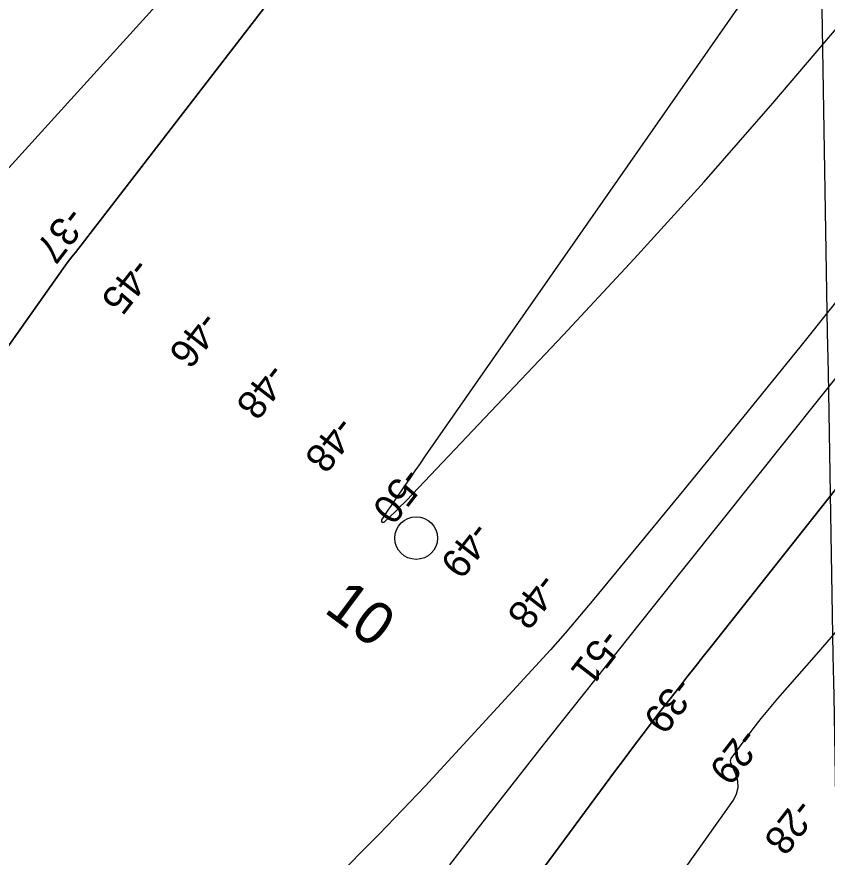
# Model space of a CAD drawing. Extents: x 3905714 to 3926767, y 183354 to 205755.
# Drawn here: x 3919086 to 3920036, y 196842 to 197826 of the extents above; entities that cross this region are included whole.
import ezdxf

# ---------------------------------------------------------------- set-up
doc = ezdxf.new("R2010")
doc.units = 0
for name, color, linetype in [('V-GRID-MAJR', 7, 'Continuous'), ('V-RIVR-IDEN', 7, 'Continuous'), ('V-RIVR-MILE', 7, 'Continuous'), ('V-RIVR-RANG', 7, 'Continuous'), ('V-TOPO-DPTH', 7, 'Continuous'), ('V-TOPO-MAJR', 7, 'Continuous'), ('V-TOPO-MINR', 7, 'Continuous')]:
    doc.layers.add(name, color=color, linetype=linetype)

msp = doc.modelspace()

# ---------------------------------------------------------------- linework, layer by layer
at = {"layer": 'V-GRID-MAJR'}
msp.add_spline([(3920162.98, 190214.61), (3920105.98, 193480.1), (3920000.19, 199540.18), (3919966.26, 201484.22)], degree=3, dxfattribs=at)
at = {"layer": 'V-RIVR-MILE'}
msp.add_circle((3919554.36, 197215.61), 25, dxfattribs=at)
at = {"layer": 'V-TOPO-DPTH'}
for points in [[(3918651.69, 196834.53), (3918680.27, 196877.16), (3918709.1, 196919.62), (3918738.3, 196961.82), (3918767.75, 197003.86), (3919145.58, 197538.31), (3919148.2, 197541.86), (3919150.98, 197545.29), (3919152.41, 197546.97), (3919155.31, 197550.29), (3919768.56, 198345.67)], [(3918651.69, 196834.53), (3918680.27, 196877.16), (3918709.1, 196919.62), (3918738.3, 196961.82), (3918767.75, 197003.86), (3919145.58, 197538.31), (3919148.2, 197541.86), (3919150.98, 197545.29), (3919152.41, 197546.97), (3919155.31, 197550.29), (3919768.56, 198345.67)], [(3919502.14, 198118.14), (3919038.46, 197607.31), (3919036.68, 197606.84), (3919035.18, 197605.78), (3919033.87, 197604.31), (3918771.61, 197171.41), (3918731.54, 197106.66), (3918690.65, 197042.44), (3918648.54, 196979.01), (3918605.63, 196916.11), (3918521.68, 196795.56)], [(3920454.71, 197789.47), (3919900.28, 197088.98), (3919890.69, 197076.83), (3919881.13, 197064.68), (3919871.59, 197052.5), (3919862.08, 197040.3), (3919846.16, 197019.85), (3919844.62, 197017.87), (3919843.09, 197015.88), (3919841.55, 197013.89), (3919840.03, 197011.89), (3919820.46, 196986.3), (3919809.19, 196971.47), (3919797.97, 196956.61), (3919786.83, 196941.69), (3919775.73, 196926.74), (3919307.06, 196291.8)], [(3920454.71, 197789.47), (3919900.28, 197088.98), (3919890.69, 197076.83), (3919881.13, 197064.68), (3919871.59, 197052.5), (3919862.08, 197040.3), (3919846.16, 197019.85), (3919844.62, 197017.87), (3919843.09, 197015.88), (3919841.55, 197013.89), (3919840.03, 197011.89), (3919820.46, 196986.3), (3919809.19, 196971.47), (3919797.97, 196956.61), (3919786.83, 196941.69), (3919775.73, 196926.74), (3919307.06, 196291.8)], [(3919834.26, 196779.07), (3919926.1, 196908.46), (3919929.67, 196915.76), (3919931.62, 196923.22), (3919931.17, 196930.92), (3919929.1, 196938.78), (3919923.12, 196952.19), (3919922.72, 196954.71), (3919923.05, 196955.92), (3919923.64, 196957.1), (3919940.05, 196979.61), (3919949.26, 196991.9), (3919958.67, 197004.02), (3919968.39, 197015.89), (3919978.32, 197027.59), (3920023.4, 197079.35), (3920056.08, 197116.77)], [(3919834.26, 196779.07), (3919926.1, 196908.46), (3919929.67, 196915.76), (3919931.62, 196923.22), (3919931.17, 196930.92), (3919929.1, 196938.78), (3919923.12, 196952.19), (3919922.72, 196954.71), (3919923.05, 196955.92), (3919923.64, 196957.1), (3919940.05, 196979.61), (3919949.26, 196991.9), (3919958.67, 197004.02), (3919968.39, 197015.89), (3919978.32, 197027.59), (3920023.4, 197079.35), (3920056.08, 197116.77)]]:
    msp.add_lwpolyline(points, dxfattribs=at)
at = {"layer": 'V-TOPO-MAJR'}
for points in [[(3920062.63, 198025.6), (3919564.98, 197311.84), (3919558.91, 197303.1), (3919552.85, 197294.36), (3919546.81, 197285.6), (3919540.79, 197276.83), (3919531, 197262.53), (3919529.88, 197260.91), (3919527.64, 197257.67), (3919526.52, 197256.05), (3919524.28, 197252.81), (3919522.07, 197249.54), (3919513.74, 197237.12), (3919513.7, 197235.45), (3919514.13, 197234.35), (3919515.29, 197234.1), (3919516.93, 197234.43), (3919530.04, 197246.86), (3919533.33, 197250.03), (3919536.59, 197253.24), (3919539.8, 197256.5), (3919542.98, 197259.8), (3919726.6, 197453.52), (3919809.76, 197542.89), (3919891.81, 197633.26), (3919972.17, 197725.14), (3920051.41, 197818.01)], [(3919593.74, 196832.49), (3919630.15, 196879.59), (3919666.81, 196926.49), (3919703.65, 196973.26), (3919723.03, 196997.73), (3919750.32, 197032.15), (3919777.65, 197066.55), (3919805.01, 197100.92), (3919832.41, 197135.26), (3920341.52, 197772.83)], [(3920073.56, 197526.26), (3920005.41, 197441.24), (3919936.78, 197356.61), (3919867.83, 197272.23), (3919762.6, 197144.18), (3919745.86, 197124.16), (3919728.91, 197104.34), (3919711.63, 197084.8), (3919694.13, 197065.45), (3919564.96, 196925.03), (3919511.14, 196868.45), (3919456.12, 196813.11)]]:
    msp.add_lwpolyline(points, dxfattribs=at)
at = {"layer": 'V-TOPO-MINR'}
for points in [[(3919768.56, 198345.67), (3919155.31, 197550.29), (3919152.41, 197546.97), (3919150.98, 197545.29), (3919148.2, 197541.86), (3919145.58, 197538.31), (3918767.75, 197003.86), (3918738.3, 196961.82), (3918709.1, 196919.62), (3918680.27, 196877.16), (3918651.69, 196834.53)], [(3919502.14, 198118.14), (3919038.46, 197607.31), (3919036.68, 197606.84), (3919035.18, 197605.78), (3919033.87, 197604.31), (3918771.61, 197171.41), (3918731.54, 197106.66), (3918690.65, 197042.44), (3918648.54, 196979.01), (3918605.63, 196916.11), (3918521.68, 196795.56)], [(3919307.06, 196291.8), (3919775.73, 196926.74), (3919786.83, 196941.69), (3919797.97, 196956.61), (3919809.19, 196971.47), (3919820.46, 196986.3), (3919840.03, 197011.89), (3919841.55, 197013.89), (3919843.09, 197015.88), (3919844.62, 197017.87), (3919846.16, 197019.85), (3919862.08, 197040.3), (3919871.59, 197052.5), (3919881.13, 197064.68), (3919890.69, 197076.83), (3919900.28, 197088.98), (3920454.71, 197789.47)], [(3919834.26, 196779.07), (3919926.1, 196908.46), (3919929.67, 196915.76), (3919931.62, 196923.22), (3919931.17, 196930.92), (3919929.1, 196938.78), (3919923.12, 196952.19), (3919922.72, 196954.71), (3919923.05, 196955.92), (3919923.64, 196957.1), (3919940.05, 196979.61), (3919949.26, 196991.9), (3919958.67, 197004.02), (3919968.39, 197015.89), (3919978.32, 197027.59), (3920023.4, 197079.35), (3920056.08, 197116.77)]]:
    msp.add_lwpolyline(points, dxfattribs=at)

# ---------------------------------------------------------------- texts
at = {"layer": 'V-RIVR-IDEN'}
msp.add_text('10', height=50, rotation=323.28894, dxfattribs=at).set_placement((3919445.05, 197129.65))
at = {"layer": 'V-RIVR-RANG'}
for s, rotation, p in [('-37', 232.23058, (3919145.6, 197606.57)), ('-45', 232.23058, (3919223.24, 197546.44)), ('-46', 232.23058, (3919302.76, 197483.85)), ('-48', 232.23058, (3919381.44, 197423.26)), ('-48', 232.23058, (3919461.84, 197360.99)), ('-50', 232.23058, (3919541.08, 197301.13)), ('-49', 232.23058, (3919620.76, 197237.43)), ('-48', 232.23058, (3919699.12, 197177.25)), ('-51', 232.23058, (3919773.59, 197111.73)), ('-39', 232.23058, (3919858.85, 197055.39)), ('-29', 232.23058, (3919935.85, 196995.42)), ('-28', 232.08833, (3920000.13, 196913.04))]:
    msp.add_text(s, height=33.5, rotation=rotation, dxfattribs=at).set_placement(p)

doc.saveas('drawing.dxf')
